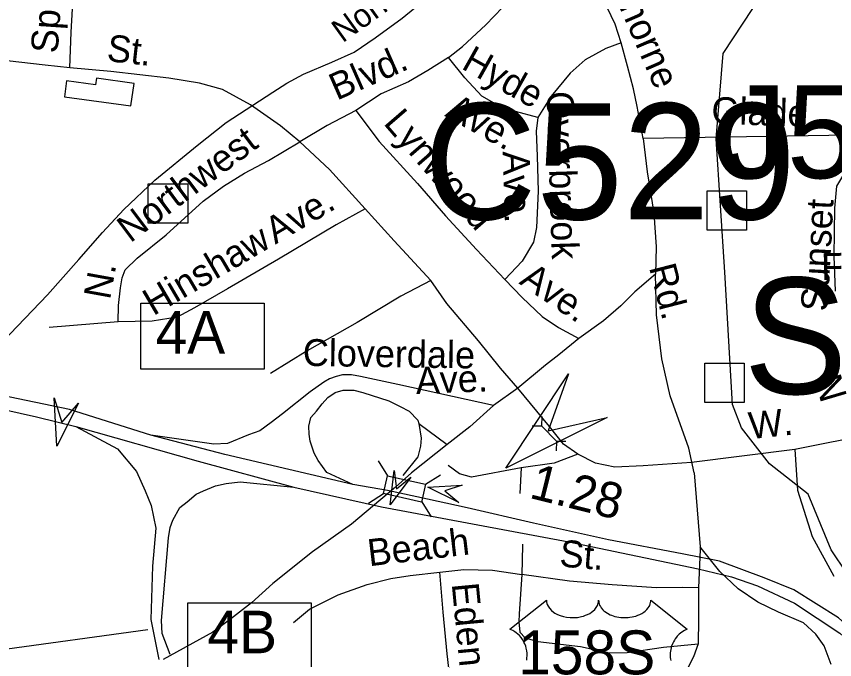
# Model space of a CAD drawing. Extents: x 1547597 to 1699558, y 810033 to 920809.
# Drawn here: x 1623759 to 1626645, y 854278 to 856547 of the extents above; entities that cross this region are included whole.
import ezdxf

# ---------------------------------------------------------------- set-up
doc = ezdxf.new("R2010")
doc.units = 0
for name, color, linetype in [('Exist Cultural Warehouse Building Footprint', 7, 'Continuous'), ('Exist Hydrographic Creek Single Shore', 7, 'Continuous'), ('Exist Railroad Mainline', 7, 'Continuous'), ('Exist Railroad Mainline Label', 7, 'Continuous'), ('Exist Road Non-System Structure Non-Sys Other CELL', 7, 'Continuous'), ('Exist Road Non-System Structure Non-Sys Other Number Label', 7, 'Continuous'), ('Exist Road Non-System Type 51', 7, 'Continuous'), ('Exist Road Non-System Type 51 Label', 7, 'Continuous'), ('Exist Road Primary Interstate Divided Center Attributed', 7, 'Continuous'), ('Exist Road Primary Interstate Interchange CELL', 7, 'Continuous'), ('Exist Road Primary Interstate Mileage Hundredths English Label', 7, 'Continuous'), ('Exist Road Primary Interstate Ramp 1 Lane Attributed', 7, 'Continuous'), ('Exist Road Primary Interstate Structure Ovrhead Sign Attributed CELL', 7, 'Continuous'), ('Exist Road Primary Interstate Structure Ovrhead Sign Number Label', 7, 'Continuous'), ('Exist Road Primary Interstate Structure Standard Bridge CELL', 7, 'Continuous'), ('Exist Road Primary US Shield CELL', 7, 'Continuous'), ('Exist Road Primary US Shield Number Label', 7, 'Continuous'), ('Exist Road Secondary Structure Culvert Attributed CELL', 7, 'Continuous'), ('Exist Road Secondary Structure Culvert CELL', 7, 'Continuous'), ('Exist Road Secondary Structure Culvert Number Label', 7, 'Continuous'), ('Exist Road Secondary Structure Standard Bridge Attributed CELL', 7, 'Continuous')]:
    doc.layers.add(name, color=color, linetype=linetype)

msp = doc.modelspace()

# ---------------------------------------------------------------- linework, layer by layer
at = {"layer": 'Exist Cultural Warehouse Building Footprint'}
msp.add_lwpolyline([(1624174.4, 856311), (1624041.3, 856329.5), (1624038, 856305.9), (1623936.4, 856320), (1623928.6, 856264), (1624163.3, 856231.3)], close=True, dxfattribs=at)
at = {"layer": 'Exist Hydrographic Creek Single Shore'}
msp.add_lwpolyline([(1627196, 854056.3), (1626798.6, 854418.4), (1626632, 854665.2), (1626551.9, 854862.3), (1626414.8, 854968.8), (1626316.8, 855095.4), (1626284.8, 855178.2), (1626257.8, 855644.9), (1626227.3, 856115.5), (1626251.4, 856415.7), (1626774.8, 857211.3), (1627117.3, 857636.3), (1627277.9, 857767.8), (1627327.5, 858118.6)], dxfattribs=at)
at = {"layer": 'Exist Railroad Mainline'}
msp.add_lwpolyline([(1623550.6, 855233.7), (1623868.5, 855565), (1623979.9, 855689.6), (1624063.1, 855784.4), (1624138, 855865.5), (1624247.2, 855969.9), (1624396.7, 856092), (1624499.6, 856172.7), (1624663.1, 856280.4), (1624713.1, 856311.9), (1624771.4, 856343.1), (1624871.9, 856385.9), (1624950.3, 856420.7), (1625024.8, 856471.8), (1625119.6, 856540.6), (1625196.3, 856603.6)], dxfattribs=at)
at = {"layer": 'Exist Road Non-System Structure Non-Sys Other CELL'}
for points in [[(1624224.4, 855957.1), (1624363.4, 855957.1), (1624363.4, 855818.1), (1624224.4, 855818.1)], [(1626194.9, 855932), (1626333.9, 855932), (1626333.9, 855792.9), (1626194.9, 855792.9)], [(1626187.2, 855324.1), (1626326.2, 855324.1), (1626326.2, 855185), (1626187.2, 855185)]]:
    msp.add_lwpolyline(points, close=True, dxfattribs=at)
at = {"layer": 'Exist Road Non-System Type 51'}
for p, q in [((1625970.1, 856116.5), (1625947.9, 856228.8)), ((1625970.1, 856116.5), (1625984.1, 855998.3)), ((1624118.3, 855469.5), (1623874.4, 855449.2)), ((1625527.1, 855235.4), (1625441.5, 855174.2)), ((1625539.5, 854955), (1625534.1, 854863.7)), ((1626149.2, 854936.6), (1626170.9, 854675.6)), ((1625543.7, 854680.2), (1625542, 854578.9)), ((1625543.8, 854684.9), (1625543.7, 854680.2)), ((1626170.6, 854666.8), (1626164.8, 854531.6)), ((1623599.9, 854298.6), (1624222.6, 854384))]:
    msp.add_line(p, q, dxfattribs=at)
for points in [[(1623948.2, 856365.4), (1623952.8, 856491.6), (1623963.4, 856678.9), (1623973.2, 856798.7), (1623982.6, 856992.5), (1623968.3, 857100.6)], [(1625283.5, 856401.6), (1625331.9, 856440.8), (1625415.1, 856517.4), (1625502.6, 856609.8), (1625588.1, 856700.3), (1625679.7, 856806.9)], [(1625891.6, 856453.7), (1625870.8, 856519.9), (1625828.2, 856608.6), (1625761.8, 856701.6), (1625679.7, 856806.9)], [(1623948.2, 856365.4), (1623860.4, 856374.8), (1623684.9, 856395.6), (1623463.9, 856439.3), (1623326.6, 856471.5), (1623221, 856493), (1623103.4, 856515)], [(1625891.6, 856453.7), (1625837.4, 856434.5), (1625764.8, 856393.8), (1625712, 856346.6), (1625644.7, 856265.8), (1625597.6, 856190.5)], [(1625947.9, 856228.8), (1625935, 856291.1), (1625914.2, 856371.3), (1625891.6, 856453.7)], [(1625283.5, 856401.6), (1625210.7, 856356.8), (1625142.1, 856316), (1625045.5, 856273.5), (1624956.7, 856215.1)], [(1625597.6, 856190.5), (1625519.9, 856211.9), (1625452.4, 856236.8), (1625401, 856265.7), (1625340.3, 856330.8), (1625283.5, 856401.6)], [(1624759, 856104.2), (1624690.1, 856161.5), (1624585.3, 856235), (1624486.4, 856288.7), (1624404.8, 856311.9), (1624297.3, 856329.7), (1624091.8, 856353.1), (1623948.2, 856365.4)], [(1624956.7, 856215.1), (1624855.8, 856162.7), (1624759, 856104.2)], [(1624956.7, 856215.1), (1625038.7, 856105.8), (1625174.2, 855957.5), (1625272.2, 855844.1), (1625382.2, 855724.4), (1625482.3, 855618.7)], [(1625597.6, 856190.5), (1625592.8, 856142.7), (1625595.4, 856054.6), (1625599.3, 855930.7), (1625593.3, 855802.9), (1625582.4, 855751.1), (1625543.2, 855683.7), (1625482.3, 855618.7)], [(1626770.5, 856129.1), (1625970.1, 856116.5)], [(1626770.5, 856129.1), (1626751.5, 856067.3), (1626689.7, 856012.6), (1626651.8, 855948.5), (1626644.6, 855870.1), (1626642.3, 855701.3), (1626647, 855578.3)], [(1624118.3, 855469.5), (1624119.3, 855527.5), (1624126.2, 855589.4), (1624132.7, 855625.3), (1624143.1, 855653.1), (1624185.7, 855694.4), (1624286.9, 855776.8), (1624418.5, 855894.8), (1624489.2, 855947.8), (1624563.8, 855994.5), (1624648.4, 856039.2), (1624759, 856104.2)], [(1624988.9, 855868.6), (1624863.2, 856006.7), (1624759, 856104.2)], [(1625984.1, 855998.3), (1626007.4, 855852.7), (1626015.4, 855734.7), (1626012.8, 855638.4)], [(1624988.9, 855868.6), (1624886.9, 855811.9), (1624683.1, 855690.9), (1624503.7, 855585.7), (1624386.9, 855519.4), (1624326.4, 855486.5), (1624238.3, 855471.8), (1624118.3, 855469.5)], [(1625220.5, 855615), (1625090.9, 855755.1), (1624988.9, 855868.6)], [(1626012.8, 855638.4), (1625940.1, 855576.1), (1625890.8, 855526.3), (1625830.1, 855473.3), (1625742.6, 855410.7)], [(1626149.2, 854936.6), (1626131.1, 855023.5), (1626064.7, 855208.4), (1626035.6, 855339.3), (1626016.9, 855495), (1626012.8, 855638.4)], [(1625220.5, 855615), (1625114.7, 855560.7), (1624961.5, 855467), (1624784.2, 855367.7), (1624655.1, 855287.7)], [(1625527.1, 855235.4), (1625466.9, 855306.7), (1625388.9, 855402.5), (1625277.1, 855534.2), (1625220.5, 855615)], [(1625482.3, 855618.7), (1625543.3, 855555.8), (1625613.9, 855488.7), (1625671.4, 855449.8), (1625742.6, 855410.7)], [(1625742.6, 855410.7), (1625672.4, 855353.8), (1625624.6, 855316.4), (1625527.1, 855235.4)], [(1625738.8, 855002.8), (1625689, 855038.1), (1625639.5, 855100), (1625527.1, 855235.4)], [(1625441.5, 855174.2), (1625358.5, 855099.7), (1625278.4, 855036.8)], [(1626782.2, 855074.5), (1626504.8, 855019.3)], [(1625278.4, 855036.8), (1625152.5, 854936.6), (1625095.9, 854886)], [(1625738.8, 855002.8), (1625655.8, 854971.6), (1625539.5, 854955)], [(1626139.8, 854973.2), (1625969.2, 854961.2), (1625869.5, 854956.5), (1625801.3, 854971.3), (1625738.8, 855002.8)], [(1626504.8, 855019.3), (1626139.8, 854973.2)], [(1626504.8, 855019.3), (1626514.3, 854876.5), (1626565.6, 854712), (1626642.4, 854573.1)], [(1625539.5, 854955), (1625363.9, 854922.1), (1625322.1, 854934), (1625282.2, 854963.3)], [(1625095.9, 854886), (1624940.8, 854756.2), (1624803.5, 854658.8), (1624663.3, 854547.2)], [(1626178.6, 854665.8), (1626170.9, 854675.6), (1626170.6, 854666.8)], [(1626632.4, 854260.8), (1626607.3, 854327.2), (1626577.9, 854367.6), (1626534.7, 854408.3), (1626447.2, 854445.5), (1626373.9, 854480.6), (1626304.6, 854527.6), (1626239.6, 854588.6), (1626178.6, 854665.8)], [(1625252.5, 854587.2), (1625336.7, 854596.1), (1625438.5, 854593.6), (1625542, 854578.9)], [(1624736.4, 854409.1), (1624793, 854456.2), (1624893.6, 854506.6), (1624996, 854543.1), (1625080.3, 854563.9), (1625148.4, 854574.9), (1625252.5, 854587.2)], [(1625966.3, 853957), (1625870.8, 853984.3), (1625661.8, 854039.4), (1625405.1, 854111.2), (1625323.6, 854136.5), (1625300.1, 854155.8), (1625292.2, 854176.9), (1625278, 854299.1), (1625264.4, 854445.1), (1625252.5, 854587.2)], [(1625542, 854578.9), (1625532, 854439.2), (1625531.6, 854411.2), (1625535.1, 854375.1), (1625553.3, 854355.5), (1625598.5, 854342.2), (1625748, 854324), (1625849.6, 854302.5), (1625913.7, 854303.6), (1626041.7, 854321.6), (1626163.8, 854333.8)], [(1626164.8, 854531.6), (1626108.8, 854532.6), (1626016.9, 854531.8), (1625860.7, 854541.8), (1625709.6, 854554.5), (1625542, 854578.9)], [(1624663.3, 854547.2), (1624588.9, 854478.5), (1624514.5, 854421.2), (1624451.5, 854375.4), (1624277, 854278.1)], [(1626164.8, 854531.6), (1626165.2, 854419.8), (1626163.8, 854333.8)], [(1626163.8, 854333.8), (1626147.1, 854288.1), (1626058.5, 854115.6), (1626003, 854000.4)]]:
    msp.add_lwpolyline(points, dxfattribs=at)
at = {"layer": 'Exist Road Primary Interstate Divided Center Attributed'}
for points in [[(1624233.7, 855069.8), (1623946.4, 855160.9), (1623703.8, 855211.6), (1623560, 855243.5)], [(1623483.3, 855212.3), (1623830.2, 855134.7), (1623968.5, 855100.4)], [(1623968.5, 855100.4), (1624400.7, 854977.7), (1624737.9, 854886.3)], [(1624946.2, 854895.7), (1624494.4, 855001.2), (1624233.7, 855069.8)], [(1624737.9, 854886.3), (1625046.5, 854816.6)], [(1625171.4, 854852.2), (1625068, 854874.6), (1624946.2, 854895.7)], [(1627665.5, 853777.5), (1627497.7, 853824.9), (1627274.6, 853927.3), (1626976.6, 854137.6), (1626801, 854296.9), (1626658.2, 854425.8), (1626501.3, 854524.2), (1626396, 854566.4), (1626239.1, 854625), (1626106.7, 854651.8), (1625847.6, 854701.2), (1625583.1, 854759.8), (1625348.9, 854813.7), (1625171.4, 854852.2)], [(1625046.5, 854816.6), (1625707.1, 854693.4), (1626163.7, 854598.1), (1626280.7, 854570), (1626372.6, 854538.3), (1626503.7, 854477.4), (1626662.9, 854371.9), (1626817.4, 854233.7), (1626976.6, 854095.4), (1627130.6, 853971.2), (1627262.6, 853895.2), (1627426, 853816.3), (1627536.4, 853774.7), (1627678.4, 853740.2)]]:
    msp.add_lwpolyline(points, dxfattribs=at)
at = {"layer": 'Exist Road Primary Interstate Interchange CELL'}
for points in [[(1624198.6, 855536.1), (1624633.6, 855536.1), (1624633.6, 855302.8), (1624198.6, 855302.8)], [(1624363.6, 854478.9), (1624798.5, 854478.9), (1624798.5, 854245.7), (1624363.6, 854245.7)]]:
    msp.add_lwpolyline(points, close=True, dxfattribs=at)
at = {"layer": 'Exist Road Primary Interstate Ramp 1 Lane Attributed'}
for points in [[(1625441.5, 855174.2), (1625103.9, 855248.6), (1624972.3, 855277.2), (1624940.8, 855283), (1624909.3, 855283), (1624886.4, 855277.2), (1624863.5, 855268.7), (1624843.5, 855257.2), (1624794.9, 855222.8), (1624697.6, 855145.5), (1624657.5, 855114.1), (1624617.5, 855085.4), (1624577.4, 855071.1), (1624503.8, 855040.6), (1624455.2, 855037.7), (1624233.7, 855069.8)], [(1624946.2, 854895.7), (1624854.6, 854937.7), (1624823, 854980.9), (1624809.6, 855005.9), (1624795.4, 855048.5), (1624791.6, 855072.9), (1624790, 855102.1), (1624798, 855132.2), (1624817.8, 855154.1), (1624837.8, 855179.9), (1624857.8, 855202.8), (1624883.6, 855220), (1624912.2, 855228.6), (1624949.4, 855228.6), (1624980.9, 855220), (1625072.4, 855191.4), (1625112.5, 855171.3), (1625143.9, 855154.1), (1625175.4, 855122.6), (1625179, 855110.6)], [(1623968.5, 855100.4), (1624116.3, 855021.9), (1624182.6, 854942.3), (1624214, 854873.6), (1624234.1, 854822), (1624251.2, 854741.9), (1624239.8, 854607.3), (1624234, 854419.7), (1624261.9, 854278.1)], [(1625179, 855110.6), (1625186.9, 855059.7), (1625184, 855031), (1625175.4, 854993.8), (1625122.4, 854927.4)], [(1625179, 855110.6), (1625278.4, 855036.8)], [(1624301.8, 854296.1), (1624273.9, 854370.8), (1624270.9, 854416.7), (1624295.4, 854708.2), (1624302, 854744.5), (1624310.6, 854770.3), (1624335.4, 854815.2), (1624361.2, 854835.3), (1624393, 854862.3), (1624418.8, 854873.8), (1624461.8, 854890.9), (1624499, 854899.5), (1624548.2, 854905.1), (1624737.9, 854886.3)]]:
    msp.add_lwpolyline(points, dxfattribs=at)
at = {"layer": 'Exist Road Primary Interstate Structure Ovrhead Sign Attributed CELL'}
for points in [[(1623978.8, 855183.4), (1623902.5, 855030.7), (1623892.2, 855201.1), (1623919.6, 855114.3)], [(1625319.1, 854832), (1625209.9, 854886.1), (1625331.6, 854893.9), (1625269.7, 854874.1)]]:
    msp.add_lwpolyline(points, close=True, dxfattribs=at)
at = {"layer": 'Exist Road Primary Interstate Structure Standard Bridge CELL'}
for p, q in [((1625034.7, 854979.8), (1625068.3, 854926.8)), ((1625202.3, 854896.5), (1625255.3, 854930)), ((1625001.3, 854830.6), (1625054.3, 854864.2)), ((1625188.6, 854835.2), (1625222.2, 854782.3))]:
    msp.add_line(p, q, dxfattribs=at)
msp.add_lwpolyline([(1625068.3, 854926.8), (1625202.4, 854896.7), (1625188.3, 854834.1), (1625054.3, 854864.2)], close=True, dxfattribs=at)
at = {"layer": 'Exist Road Primary US Shield CELL'}
msp.add_lwpolyline([(1625558.8, 854276.4), (1625559.8, 854283.8), (1625560.2, 854293), (1625560, 854300.6), (1625559, 854309.4), (1625557.3, 854318), (1625555.3, 854325.4), (1625552.1, 854333.9), (1625549.2, 854340.1), (1625544.2, 854348.6), (1625538.8, 854356.4), (1625533.1, 854362.8), (1625527.4, 854368.5), (1625521.9, 854372.7), (1625516.7, 854376.5), (1625510.2, 854380.4), (1625503.9, 854383.5), (1625499.9, 854385.1), (1625628.5, 854487.6), (1625628.9, 854482.2), (1625630.2, 854475.9), (1625631.1, 854472.7), (1625634.1, 854466.4), (1625639, 854459.1), (1625645.8, 854451.8), (1625653.4, 854445.5), (1625658.6, 854442.2), (1625667.4, 854437.5), (1625677.3, 854433.3), (1625688.4, 854430.1), (1625699.7, 854427.8), (1625712.1, 854426.5), (1625724.3, 854426.2), (1625737.5, 854427.2), (1625752.1, 854430), (1625758.9, 854431.8), (1625766.4, 854434.4), (1625773.4, 854437.3), (1625781.1, 854441.4), (1625787.2, 854445.3), (1625792, 854448.8), (1625798.9, 854455.3), (1625804.3, 854462.1), (1625806.6, 854465.9), (1625808.6, 854469.6), (1625811.3, 854477.3), (1625812, 854480.7), (1625812.6, 854487.8), (1625813, 854481.9), (1625813.6, 854478.1), (1625814.6, 854474.5), (1625816.1, 854470.6), (1625818.8, 854465.1), (1625821.9, 854460.6), (1625827.6, 854453.8), (1625831.2, 854450.5), (1625834.5, 854447.8), (1625843.2, 854441.8), (1625853.4, 854436.6), (1625858.4, 854434.4), (1625863.6, 854432.6), (1625870.1, 854430.6), (1625876.9, 854429), (1625883.6, 854427.9), (1625890.4, 854426.9), (1625897.4, 854426.4), (1625903.1, 854426.2), (1625910.1, 854426.3), (1625916.5, 854426.7), (1625923.1, 854427.5), (1625930.4, 854428.7), (1625936.3, 854430), (1625944, 854432), (1625951, 854434.5), (1625957.2, 854437.2), (1625965.1, 854441.4), (1625971.6, 854445.4), (1625976.3, 854449.2), (1625981.9, 854454.4), (1625987.2, 854460.5), (1625990.3, 854465), (1625992.5, 854469.6), (1625994.6, 854474.5), (1625995.8, 854479.7), (1625996.5, 854484.1), (1625996.6, 854488), (1626125.2, 854385.5), (1626122.1, 854384.4), (1626115.2, 854380.9), (1626109.6, 854377.7), (1626100.8, 854371.4), (1626097, 854368), (1626093.2, 854364.5), (1626089.7, 854360.7), (1626086.6, 854357.1), (1626082.9, 854351.9), (1626079.5, 854346.8), (1626076.3, 854341.1), (1626073.9, 854336.1), (1626069.9, 854325.8), (1626068, 854319.2), (1626066.8, 854313.7), (1626065.3, 854302.2), (1626064.9, 854296.8), (1626064.9, 854291.4), (1626065.2, 854285.7), (1626065.8, 854280.2), (1626066.7, 854274.5)], dxfattribs=at)
at = {"layer": 'Exist Road Secondary Structure Culvert Attributed CELL'}
msp.add_lwpolyline([(1625843.1, 855131.7), (1625485.2, 854953), (1625705.8, 855286.7), (1625634.9, 855085.6)], close=True, dxfattribs=at)
at = {"layer": 'Exist Road Secondary Structure Culvert CELL'}
for p, q in [((1625612.3, 855135.3), (1625610.9, 855102.8)), ((1625578.4, 855102.4), (1625610.9, 855102.8)), ((1625610.9, 855102.8), (1625664.8, 855047.3)), ((1625663.5, 855014.8), (1625664.8, 855047.3)), ((1625697.3, 855047.7), (1625664.8, 855047.3))]:
    msp.add_line(p, q, dxfattribs=at)
at = {"layer": 'Exist Road Secondary Structure Standard Bridge Attributed CELL'}
msp.add_lwpolyline([(1625150.1, 854922), (1625077.3, 854824.1), (1625091.4, 854945.2), (1625099.8, 854880.8)], close=True, dxfattribs=at)

# ---------------------------------------------------------------- texts
at = {"layer": 'Exist Railroad Mainline Label'}
msp.add_text('Norfolk', height=82.02, rotation=35.6659, dxfattribs=at).set_placement((1624909.5, 856451.9))
at = {"layer": 'Exist Road Non-System Structure Non-Sys Other Number Label'}
msp.add_text('J531', height=328.08, dxfattribs=at).set_placement((1626256.7, 855976.3))
at = {"layer": 'Exist Road Non-System Type 51 Label'}
for s, rotation, p in [('Springdale', 86.1328, (1623904.9, 856415.2)), ('Hawthorne', 293.4536, (1625768.9, 856847.5)), ('St.', 353.5075, (1624075.4, 856390)), ('Hyde', 330.7089, (1625324.8, 856364.9)), ('Blvd.', 23.7503, (1624889.2, 856249.5)), ('Overbrook', 271.7966, (1625629.1, 856281.8)), ('Ave.', 330.7089, (1625267.3, 856196.5)), ('Glade', 358.1493, (1626209.1, 856168.6)), ('Lynwood', 310.8078, (1625050.9, 856169.5)), ('Northwest', 36.8499, (1624160.7, 855746.1)), ('Ave.', 271.7966, (1625474.2, 856070.7)), ('Ave.', 30.6895, (1624672.3, 855741.7)), ('Sunset', 87.0056, (1626620.2, 855505.2)), ('Hinshaw', 30.388, (1624241.9, 855489.3)), ('Forsyth', 1.1988, (1626597.9, 855616.7)), ('N.', 79.6836, (1624089.3, 855545.4)), ('Ave.', 325.8345, (1625529, 855605.9)), ('Rd.', 284.5174, (1625989.6, 855662)), ('Cloverdale', 359.1176, (1624768.8, 855314.4)), ('N.', 106.4697, (1626689.6, 855206.1)), ('Ave.', 2.0933, (1625169.2, 855215.2)), ('W.', 6.1009, (1626346.7, 855055.6)), ('Beach', 6.7364, (1625003.3, 854607.3)), ('St.', 355.2042, (1625672.5, 854607)), ('Eden', 275.4257, (1625294.4, 854545.6))]:
    msp.add_text(s, height=95, rotation=rotation, dxfattribs=at).set_placement(p)
at = {"layer": 'Exist Road Primary Interstate Interchange CELL'}
for s, p in [('4A', (1624250.1, 855357.7)), ('4B', (1624433.1, 854300.6))]:
    msp.add_text(s, height=150, dxfattribs=at).set_placement(p)
at = {"layer": 'Exist Road Primary Interstate Mileage Hundredths English Label'}
msp.add_text('1.28', height=125, rotation=346.0109, dxfattribs=at).set_placement((1625564.1, 854849.5))
at = {"layer": 'Exist Road Primary Interstate Structure Ovrhead Sign Number Label'}
msp.add_text('S615', height=410.1, dxfattribs=at).set_placement((1626323.6, 855215.4))
at = {"layer": 'Exist Road Primary US Shield Number Label'}
msp.add_text('158S', height=155, dxfattribs=at).set_placement((1625528.4, 854226.2))
at = {"layer": 'Exist Road Secondary Structure Culvert Number Label'}
msp.add_text('C529', height=410.1, dxfattribs=at).set_placement((1625196.9, 855830.9))

doc.saveas('drawing.dxf')
